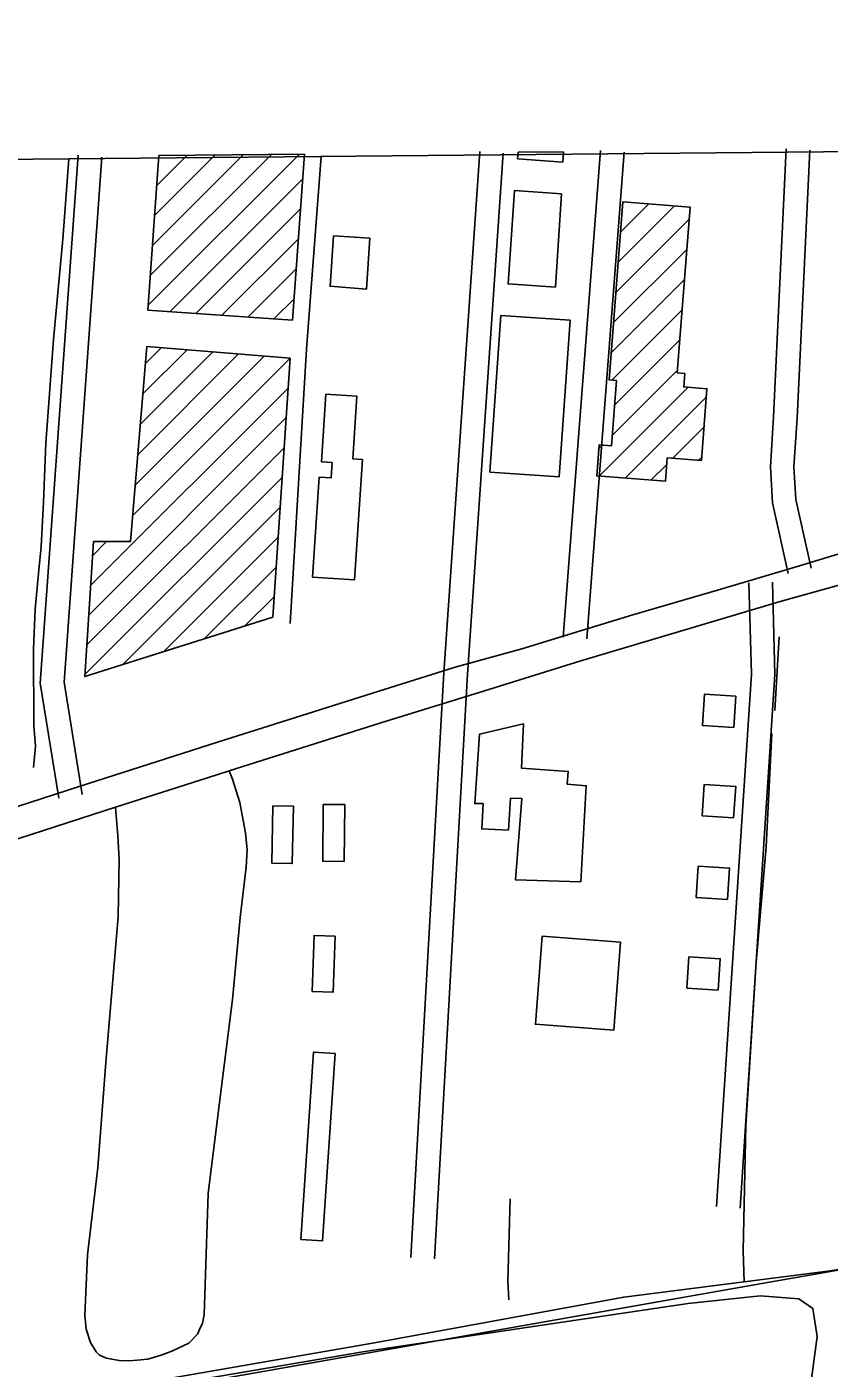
# Model space of a CAD drawing. Extents: x 3598634 to 3636690, y 517270 to 542944.
# Drawn here: x 3616271 to 3617290, y 539450 to 541154 of the extents above; entities that cross this region are included whole.
import ezdxf

# ---------------------------------------------------------------- set-up
doc = ezdxf.new("R2010")
doc.units = 0
for name, color, linetype in [('V-BLDG-OTLN', 7, 'Continuous'), ('V-GRID-FRAM', 7, 'Continuous'), ('V-RAIL-TRAK', 7, 'Continuous'), ('V-ROAD-CNTR', 7, 'Continuous'), ('V-SITE-VEGE', 7, 'Continuous'), ('V-TOPO-SHOR', 7, 'Continuous')]:
    doc.layers.add(name, color=color, linetype=linetype)

msp = doc.modelspace()

# ---------------------------------------------------------------- linework, layer by layer
at = {"layer": 'V-BLDG-OTLN'}
for p, q in [((3616894.9, 540994.7), (3616952.6, 540995.2)), ((3616425.1, 540799.7), (3616617.4, 540992.1)), ((3616427.9, 540837.9), (3616581.8, 540991.7)), ((3616430.7, 540876), (3616546.1, 540991.4)), ((3616433.4, 540914.1), (3616510.4, 540991.1)), ((3616436.2, 540952.3), (3616474.7, 540990.7)), ((3616624, 540992.1), (3616439, 540990.4)), ((3616452.7, 540792), (3616621.7, 540961)), ((3617022.1, 540854.8), (3617093.6, 540926.3)), ((3617025, 540893.1), (3617060.8, 540928.9)), ((3616485.8, 540789.7), (3616618.9, 540922.8)), ((3617019.1, 540816.4), (3617112.1, 540909.4)), ((3616518.8, 540787.4), (3616616.1, 540884.7)), ((3617016.2, 540778.1), (3617109.2, 540871.1)), ((3616551.9, 540785.1), (3616613.3, 540846.5)), ((3617013.2, 540739.8), (3617106.2, 540832.8)), ((3616584.9, 540782.8), (3616610.5, 540808.4)), ((3617013.8, 540705.1), (3617103.2, 540794.5)), ((3617017.6, 540673.5), (3617100.3, 540756.2)), ((3616412.2, 540610.3), (3616540.1, 540738.3)), ((3616415.5, 540649), (3616507.5, 540741)), ((3616418.7, 540687.6), (3616474.9, 540743.7)), ((3616422, 540726.2), (3616442.2, 540746.5)), ((3616405.7, 540533.1), (3616605.4, 540732.8)), ((3616408.9, 540571.7), (3616572.7, 540735.5)), ((3617014.7, 540635.2), (3617097.3, 540717.9)), ((3616352.4, 540444.5), (3616602.9, 540694.9)), ((3616997.9, 540583.1), (3617110.8, 540696)), ((3617030.7, 540580.6), (3617133.8, 540683.6)), ((3616350, 540406.7), (3616600.3, 540657.1)), ((3617091.4, 540605.9), (3617130.8, 540645.3)), ((3616347.5, 540368.9), (3616597.8, 540619.2)), ((3616997.6, 540618.2), (3617002.1, 540622.6)), ((3617124.2, 540603.4), (3617127.9, 540607)), ((3617063.6, 540578), (3617083.7, 540598.1)), ((3616345.1, 540331.1), (3616595.3, 540581.3)), ((3616393, 540343.7), (3616592.8, 540543.5)), ((3616354.9, 540482.3), (3616372.6, 540500)), ((3616444.7, 540360), (3616590.3, 540505.6)), ((3616496.4, 540376.4), (3616587.8, 540467.7)), ((3616548.2, 540392.8), (3616585.2, 540429.9))]:
    msp.add_line(p, q, dxfattribs=at)
for points in [[(3616952.6, 540995.2), (3616951.6, 540982), (3616894.3, 540986.2), (3616894.9, 540994.7)], [(3616439, 540990.4), (3616424.7, 540794), (3616608.5, 540781.2)], [(3616608.5, 540781.2), (3616624, 540992.1)]]:
    msp.add_lwpolyline(points, dxfattribs=at)
for points in [[(3616950.2, 540941.8), (3616942.3, 540823.3), (3616882.3, 540827.3), (3616890.2, 540945.8)], [(3617028, 540931.4), (3617010.5, 540705.3), (3617020, 540704.6), (3617013.6, 540621.7), (3616998, 540622.9), (3616994.9, 540583.3), (3617082, 540576.6), (3617084.3, 540606.5), (3617127.6, 540603.1), (3617134.6, 540694.2), (3617105.2, 540696.5), (3617106.6, 540713.7), (3617097.1, 540714.5), (3617113.3, 540924.8)], [(3616660.7, 540888.3), (3616656.3, 540824.4), (3616702.7, 540820.7), (3616706.6, 540885.6)], [(3616961, 540781.1), (3616947, 540582.1), (3616859.2, 540588.3), (3616873.2, 540787.3)], [(3616605.4, 540732.8), (3616583.5, 540404), (3616344.9, 540328.5), (3616356, 540500), (3616402.9, 540500.1), (3616423.8, 540748)], [(3616634, 540454.8), (3616642.3, 540581.8), (3616657.6, 540580.8), (3616658.9, 540600.4), (3616645.3, 540601.3), (3616650.9, 540687.3), (3616690.4, 540684.7), (3616685.2, 540604.9), (3616697.4, 540604.1), (3616687.4, 540451.3)], [(3617169, 540263.7), (3617171.6, 540303.6), (3617131.7, 540306.2), (3617129.1, 540266.3)], [(3616974.7, 540067.6), (3616981.5, 540189.8), (3616957.4, 540191.9), (3616958.7, 540208), (3616899.4, 540212), (3616902, 540268.4), (3616845.8, 540255.3), (3616839.9, 540167.2), (3616850.6, 540167.1), (3616848.8, 540134.9), (3616882.6, 540133.6), (3616885.2, 540174), (3616899.9, 540173.6), (3616891.8, 540070.3)], [(3617168.5, 540149.1), (3617171.2, 540189), (3617131.2, 540191.6), (3617128.6, 540151.7)], [(3616583.8, 540164.4), (3616582.3, 540091.5), (3616608.3, 540091), (3616609.8, 540163.9)], [(3616647.7, 540166.2), (3616646.9, 540094), (3616674.1, 540093.8), (3616674.9, 540165.9)], [(3617160.9, 540045.3), (3617163.5, 540085.2), (3617123.6, 540087.8), (3617121, 540047.9)], [(3616662.6, 539998.7), (3616660.2, 539927.7), (3616633.5, 539928.6), (3616635.9, 539999.6)], [(3617024.9, 539991.1), (3617016.4, 539879.2), (3616916.9, 539886.8), (3616925.4, 539998.6)], [(3617149.1, 539930.1), (3617151.7, 539970), (3617111.8, 539972.6), (3617109.2, 539932.7)], [(3616662.6, 539849.6), (3616646.7, 539611.7), (3616619.2, 539613.6), (3616635.1, 539851.4)]]:
    msp.add_lwpolyline(points, close=True, dxfattribs=at)
at = {"layer": 'V-GRID-FRAM'}
msp.add_lwpolyline([(3602690.3, 540859.2), (3634347.4, 541153.9), (3634524.6, 522971.8), (3602851.6, 522676.9), (3602690.3, 540859.2)], dxfattribs=at)
at = {"layer": 'V-RAIL-TRAK'}
for points in [[(3616645.1, 540989.1), (3616626.5, 540744.3), (3616605.6, 540396.1)], [(3615279.2, 539096.7), (3615392.9, 539146.1), (3615653.7, 539235.3), (3616063.8, 539347.5), (3616508.8, 539434.7), (3617204.3, 539557.5), (3617898.3, 539678.9), (3618793.6, 539834.6), (3619448.6, 539952), (3619863.6, 540011.5), (3620026, 540034)]]:
    msp.add_lwpolyline(points, dxfattribs=at)
at = {"layer": 'V-ROAD-CNTR'}
for points in [[(3616846.2, 540995.4), (3616800.7, 540333.3)], [(3616876.2, 540993.3), (3616830.6, 540331.3)], [(3616952.2, 540378.7), (3616999.6, 540996.9)], [(3616982.1, 540376.4), (3617029.5, 540994.6)], [(3617237.7, 540459.6), (3617217.8, 540549.4), (3617215.2, 540595), (3617219.2, 540658.4), (3617235.2, 540998.7)], [(3617266.9, 540466.1), (3617247.6, 540553.5), (3617245.2, 540594.9), (3617249.1, 540656.7), (3617265.2, 540997.3)], [(3616336.6, 540990.7), (3616288.3, 540320.2), (3616312.1, 540173.9)], [(3616366.5, 540988.5), (3616318.5, 540321.5), (3616341.7, 540178.8)], [(3616710.1, 540307.6), (3616815, 540340.3), (3616899.8, 540363.9), (3616979.5, 540388.3), (3617040.6, 540407), (3617148.2, 540438.3), (3617248.2, 540468.1), (3617349.6, 540498.7)], [(3616720.9, 540269.9), (3616845.7, 540308.2), (3616974.5, 540348.7), (3617097, 540384.8), (3617227.7, 540423.8), (3617347.7, 540457.3)], [(3617146.8, 539655.3), (3617191.1, 540331.7), (3617187.9, 540447.7)], [(3617176.7, 539653.3), (3617221.1, 540331.1), (3617217.9, 540448.6)], [(3616800.7, 540333.1), (3616758.9, 539590.5)], [(3616830.6, 540331.4), (3616788.9, 539588.8)], [(3615828, 540024.7), (3616017.3, 540085.4), (3616099.4, 540111.9), (3616259.4, 540163.4), (3616337.7, 540188.7), (3616513.3, 540245.3), (3616710.1, 540307.6)], [(3616720.9, 540269.9), (3616528.2, 540208.7), (3616512.4, 540203.7), (3616383.7, 540162.5), (3616308, 540138.2), (3616104.3, 540071.9), (3616034.9, 540049.3), (3615837.8, 539985.7)], [(3616528.2, 540208.7), (3616532.4, 540198), (3616536.6, 540184.5), (3616541.6, 540168.4), (3616544.8, 540152.3), (3616548.8, 540130), (3616551, 540108.6), (3616549.6, 540086.3), (3616542, 540022.4), (3616532.6, 539918.5), (3616516.6, 539794.2), (3616501.5, 539671.7), (3616496.4, 539517.8)], [(3616496.4, 539517.8), (3616494.4, 539507.2), (3616490.7, 539499.3), (3616487.8, 539493.1), (3616476.9, 539481.8), (3616455.3, 539471.5), (3616441.9, 539466.5), (3616424.9, 539461.5), (3616411.5, 539460), (3616400.8, 539459.4), (3616388.3, 539459.6), (3616372.4, 539462.6), (3616363.6, 539466.4), (3616359.2, 539470.9), (3616352.3, 539482.7), (3616346.5, 539499.7), (3616345.1, 539517.5), (3616348.5, 539594), (3616361.6, 539705), (3616371.6, 539838.3), (3616387.1, 540023.1), (3616388.2, 540072.9), (3616388.7, 540096), (3616386.7, 540126.3), (3616383.7, 540162.5)]]:
    msp.add_lwpolyline(points, dxfattribs=at)
at = {"layer": 'V-SITE-VEGE'}
msp.add_lwpolyline([(3616751.8, 539291.4), (3616569.6, 539271.5), (3616348, 539246), (3616336.8, 539248.5), (3616332.4, 539251.8), (3616329.8, 539256.3), (3616326.1, 539379.5), (3616326.5, 539400.3), (3616330.3, 539405.6), (3616334.9, 539409.1), (3616700.2, 539471.1), (3617110.7, 539532.2), (3617202.1, 539542), (3617251.2, 539538), (3617269, 539525.8), (3617274.5, 539490.3), (3617257.1, 539360.7), (3617251.7, 539338.8), (3617228.6, 539325.1)], close=True, dxfattribs=at)
at = {"layer": 'V-TOPO-SHOR'}
msp.add_line((3617226.3, 540379.2), (3617220.7, 540285.3), dxfattribs=at)
for points in [[(3616279.6, 540213.2), (3616282.3, 540240.2), (3616280.3, 540266.3), (3616279.9, 540363.8), (3616281.9, 540414.2), (3616286.2, 540459.5), (3616289.5, 540493.9), (3616292.4, 540550.1), (3616295.6, 540624.9), (3616305.2, 540756.6), (3616317.2, 540884.1), (3616324.6, 540986.1)], [(3617217.1, 540256.2), (3617209.8, 540112.1), (3617197.2, 539965.8), (3617184.3, 539758.2), (3617180.9, 539599), (3617181.8, 539559.7)], [(3616884.9, 539664.9), (3616881.8, 539560.3), (3616883.3, 539536.8)], [(3617650.1, 539651.2), (3617519.1, 539626.1), (3617398.7, 539603.9), (3617372.8, 539594.3), (3617320.8, 539578.9), (3617291, 539573.6), (3617181.8, 539559.7), (3617029.1, 539540.2), (3616712.7, 539482.1)], [(3616712.7, 539482.1), (3616420, 539431.3), (3616309.3, 539411), (3616288.3, 539407.2), (3616181.2, 539387.7), (3616070.6, 539364), (3616029.9, 539355.6)]]:
    msp.add_lwpolyline(points, dxfattribs=at)

doc.saveas('drawing.dxf')
